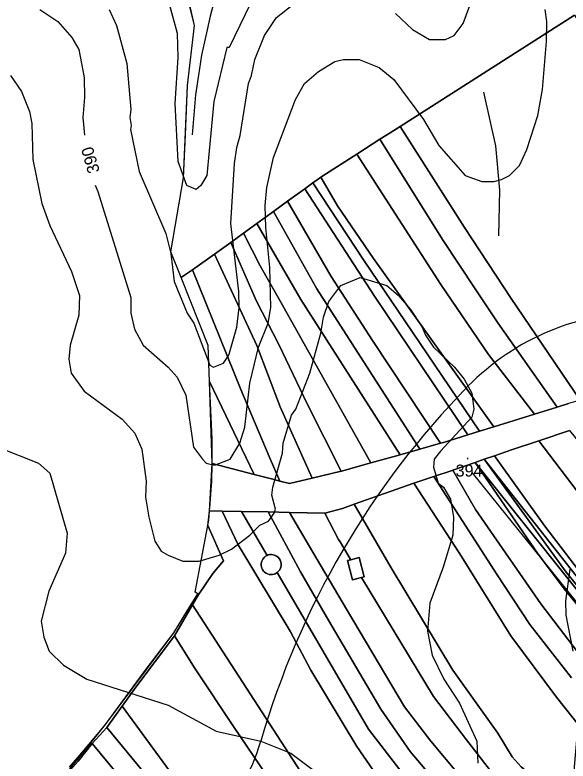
# Model space of a CAD drawing. Extents: x -510989 to -501240, y -1184665 to -1176089.
# Drawn here: x -505829.8 to -505553.2, y -1181843 to -1181469.7 of the extents above; entities that cross this region are included whole.
import ezdxf

# ---------------------------------------------------------------- set-up
doc = ezdxf.new("R2010")
doc.units = 0
for name, color, linetype in [('lesni_pozemek', 7, 'Continuous'), ('NAVRH_interakcni_prvky', 7, 'Continuous'), ('NAVRH_rozvodnice', 7, 'Continuous'), ('orna_puda', 7, 'Continuous'), ('ostatni_plocha_x_jina_plocha', 7, 'Continuous'), ('ostatni_plocha_x_ostatni_komunikace', 7, 'Continuous'), ('ostatni_plocha_x_silnice', 7, 'Continuous'), ('popis', 7, 'Continuous'), ('STAV_vyrazne_udolnice', 7, 'Continuous'), ('trasovani_toku', 7, 'Continuous'), ('trvaly_travni_porost', 7, 'Continuous'), ('vrstevnice_01', 7, 'Continuous'), ('vrstevnice_02', 7, 'Continuous'), ('vrstevnice_04', 7, 'Continuous'), ('vrstevnice_05', 7, 'Continuous')]:
    doc.layers.add(name, color=color, linetype=linetype)

msp = doc.modelspace()

# ---------------------------------------------------------------- linework, layer by layer
at = {"layer": 'lesni_pozemek'}
msp.add_lwpolyline([(-505549.95, -1181469.86), (-505637.13, -1181525.45), (-505642.17, -1181528.66), (-505647.29, -1181531.93), (-505658.89, -1181539.32), (-505676.4, -1181550.49), (-505676.84, -1181550.81), (-505678.71, -1181552.17), (-505680.89, -1181553.76), (-505684.89, -1181556.66), (-505693.47, -1181562.91), (-505700.54, -1181568.06), (-505708.78, -1181574.05), (-505715.54, -1181578.97), (-505721.81, -1181583.53), (-505729.98, -1181589.4), (-505740.99, -1181597.3), (-505744.98, -1181599.97), (-505746.66, -1181601.09), (-505751.84, -1181588.19), (-505745.47, -1181551.2), (-505744.49, -1181529.77), (-505743.54, -1181505.01), (-505739.97, -1181475.01), (-505742.3, -1181465.59)], dxfattribs=at)
at = {"layer": 'NAVRH_interakcni_prvky'}
msp.add_lwpolyline([(-505608.99, -1182282.38), (-505565.31, -1182197.02), (-505541.49, -1182095.78), (-505537.52, -1182014.39), (-505537.52, -1181958.81), (-505551.42, -1181861.54), (-505543.48, -1181770.22), (-505601.05, -1181698.76)], dxfattribs=at)
at = {"layer": 'NAVRH_rozvodnice'}
for centre, radius, start, end in [((-505515.12, -1181741.86), 123.42, 43.4368, 135.5965), ((-505303.11, -1181949.5), 420.17, 135.5965, 163.9032), ((-505797.18, -1181806.92), 94.05, 281.7653, 343.9032)]:
    msp.add_arc(centre, radius, start, end, dxfattribs=at)
at = {"layer": 'orna_puda'}
for points in [[(-505549.95, -1181469.86), (-505499.27, -1181550.32), (-505442.05, -1181628.22), (-505490.78, -1181643.73), (-505545.54, -1181661.83), (-505547.25, -1181662.36), (-505581.76, -1181611.58), (-505605.04, -1181576.13), (-505637.13, -1181525.45)], [(-505637.13, -1181525.45), (-505605.04, -1181576.13), (-505581.76, -1181611.58), (-505547.25, -1181662.36), (-505553.07, -1181664.17), (-505558.73, -1181665.93), (-505588.37, -1181623.74), (-505599.42, -1181607.32), (-505615.95, -1181582), (-505647.29, -1181531.93), (-505642.17, -1181528.66)], [(-505647.29, -1181531.93), (-505615.95, -1181582), (-505599.42, -1181607.32), (-505588.37, -1181623.74), (-505558.73, -1181665.93), (-505570, -1181669.44), (-505593.08, -1181639.52), (-505616.87, -1181604.64), (-505658.89, -1181539.32)], [(-505658.89, -1181539.32), (-505616.87, -1181604.64), (-505593.08, -1181639.52), (-505570, -1181669.44), (-505590.37, -1181675.78), (-505650.52, -1181591.58), (-505668.48, -1181565.17), (-505676.84, -1181550.81), (-505676.4, -1181550.49)], [(-505676.84, -1181550.81), (-505668.48, -1181565.17), (-505650.52, -1181591.58), (-505590.37, -1181675.78), (-505597.47, -1181677.99), (-505630.99, -1181628.34), (-505655.23, -1181592.68), (-505680.89, -1181553.76), (-505678.71, -1181552.17)], [(-505680.89, -1181553.76), (-505655.23, -1181592.68), (-505630.99, -1181628.34), (-505597.47, -1181677.99), (-505603.32, -1181679.81), (-505650.01, -1181610.34), (-505684.89, -1181556.66)], [(-505684.89, -1181556.66), (-505650.01, -1181610.34), (-505603.32, -1181679.81), (-505615.47, -1181683.59), (-505616.97, -1181684.01), (-505651, -1181632.53), (-505671.66, -1181600.64), (-505693.47, -1181562.91)], [(-505693.47, -1181562.91), (-505671.66, -1181600.64), (-505651, -1181632.53), (-505616.97, -1181684.01), (-505627.42, -1181686.96), (-505678.78, -1181606.77), (-505700.54, -1181568.06)], [(-505700.54, -1181568.06), (-505678.78, -1181606.77), (-505627.42, -1181686.96), (-505637.21, -1181689.71), (-505686.9, -1181612.05), (-505708.78, -1181574.05)], [(-505708.78, -1181574.05), (-505686.9, -1181612.05), (-505637.21, -1181689.71), (-505651.88, -1181693.84), (-505697.45, -1181612.17), (-505707.12, -1181595.2), (-505715.54, -1181578.97)], [(-505715.54, -1181578.97), (-505707.12, -1181595.2), (-505697.45, -1181612.17), (-505651.88, -1181693.84), (-505666.49, -1181697.96), (-505666.63, -1181697.99), (-505683.76, -1181664.34), (-505697.88, -1181634.52), (-505708.96, -1181612.84), (-505721.81, -1181583.53)], [(-505721.81, -1181583.53), (-505708.96, -1181612.84), (-505697.88, -1181634.52), (-505683.76, -1181664.34), (-505666.63, -1181697.99), (-505681.24, -1181701.51), (-505697.16, -1181665.75), (-505708.87, -1181635.15), (-505729.98, -1181589.4)], [(-505729.98, -1181589.4), (-505708.87, -1181635.15), (-505697.16, -1181665.75), (-505681.24, -1181701.51), (-505692.49, -1181704.21), (-505697.28, -1181702.95), (-505702.71, -1181690.7), (-505716.82, -1181657.04), (-505740.99, -1181597.3)], [(-505567.93, -1181682.77), (-505552.51, -1181677.59), (-505498.97, -1181743.64), (-505474.97, -1181771.05), (-505460.17, -1181785.84), (-505427.45, -1181814.53), (-505319.25, -1181908.55), (-505293.76, -1181934.91), (-505233.92, -1181995.14), (-505145.97, -1182076.96), (-505126.19, -1182097.18), (-505131.28, -1182105.44), (-505151.3, -1182085.2), (-505248.6, -1181994.46), (-505327.51, -1181915.16), (-505374.61, -1181873.77), (-505471.42, -1181794.36), (-505487.88, -1181779.75), (-505511, -1181753.67), (-505546.09, -1181711.4)], [(-505595.13, -1181692.03), (-505590.07, -1181690.28), (-505564.92, -1181725.42), (-505544.12, -1181752.43), (-505504.67, -1181800.24), (-505483.42, -1181824.61), (-505473.57, -1181836.02), (-505479.2, -1181830.55), (-505503.28, -1181808.61)], [(-505568.45, -1181739.06), (-505599.75, -1181693.62), (-505505.11, -1181812.14), (-505484.81, -1181831.31), (-505476.19, -1181841.29), (-505479.59, -1181848.15), (-505499.98, -1181824.6), (-505526.21, -1181792.13), (-505555.28, -1181756.75)], [(-505645.06, -1181709.14), (-505630.33, -1181704), (-505607.36, -1181739.3), (-505581.79, -1181780.35), (-505558.96, -1181811.1), (-505514.25, -1181867.52), (-505531.74, -1181873.34), (-505525.62, -1181879.39), (-505541.83, -1181883.21), (-505546.41, -1181877.85), (-505568.04, -1181853.19), (-505576.73, -1181845.92), (-505581.16, -1181840.91), (-505588.32, -1181829.06), (-505610.78, -1181797.53), (-505641.63, -1181746.38), (-505660.24, -1181714.54)], [(-505725.57, -1181742.85), (-505730.82, -1181749.23), (-505737.9, -1181759.57), (-505738.32, -1181759.25), (-505739.6, -1181758.57), (-505733.38, -1181725.22)]]:
    msp.add_lwpolyline(points, close=True, dxfattribs=at)
for points in [[(-505544.12, -1181752.43), (-505564.92, -1181725.42), (-505590.07, -1181690.28), (-505581.46, -1181687.31), (-505567.93, -1181682.77), (-505546.09, -1181711.4)], [(-505548.47, -1181788.37), (-505566.88, -1181764.28), (-505599.51, -1181717.13), (-505610.85, -1181697.45), (-505599.75, -1181693.62), (-505568.45, -1181739.06), (-505555.28, -1181756.75), (-505526.21, -1181792.13)], [(-505551.57, -1181801.41), (-505572.34, -1181774.68), (-505588.74, -1181749.81), (-505620.31, -1181700.6), (-505611.22, -1181697.58), (-505610.85, -1181697.45), (-505599.51, -1181717.13), (-505566.88, -1181764.28), (-505548.47, -1181788.37)], [(-505514.25, -1181867.52), (-505558.96, -1181811.1), (-505581.79, -1181780.35), (-505607.36, -1181739.3), (-505630.33, -1181704), (-505625.83, -1181702.44), (-505620.31, -1181700.6), (-505588.74, -1181749.81), (-505572.34, -1181774.68), (-505551.57, -1181801.41)], [(-505507.07, -1181935.7), (-505555.65, -1181891.64), (-505557.45, -1181889.34), (-505561.42, -1181884.84), (-505592.48, -1181847.24), (-505604.08, -1181832.44), (-505620.58, -1181810.68), (-505656.48, -1181751.17), (-505655.16, -1181750.82), (-505657.71, -1181741.15), (-505661.86, -1181742.24), (-505663.3, -1181739.86), (-505667.22, -1181733.35), (-505667.95, -1181732.15), (-505674.84, -1181718.93), (-505666.07, -1181716.62), (-505660.24, -1181714.54), (-505641.63, -1181746.38), (-505610.78, -1181797.53), (-505588.32, -1181829.06), (-505581.16, -1181840.91), (-505576.73, -1181845.92), (-505568.04, -1181853.19), (-505546.41, -1181877.85)], [(-505687.09, -1181848.17), (-505741.01, -1181764.89), (-505737.9, -1181759.57), (-505730.82, -1181749.23), (-505725.57, -1181742.85), (-505733.38, -1181725.22), (-505732.86, -1181722.42), (-505732.49, -1181717.83), (-505726.11, -1181717.95), (-505718.22, -1181734.78), (-505692.16, -1181777.99), (-505681.85, -1181797.48), (-505658.78, -1181835.7), (-505650.7, -1181847.6)], [(-505650.7, -1181847.6), (-505658.78, -1181835.7), (-505681.85, -1181797.48), (-505692.16, -1181777.99), (-505718.22, -1181734.78), (-505726.11, -1181717.95), (-505716.54, -1181718.14), (-505703.72, -1181740.12), (-505704.45, -1181740.55), (-505705.24, -1181741.21), (-505705.91, -1181742.06), (-505706.38, -1181743.05), (-505706.63, -1181744.13), (-505706.63, -1181745.22), (-505706.35, -1181746.41), (-505706.01, -1181747.15), (-505705.49, -1181747.92), (-505704.96, -1181748.44), (-505704.26, -1181748.96), (-505703.46, -1181749.31), (-505702.68, -1181749.58), (-505700.97, -1181749.63), (-505700.23, -1181749.48), (-505699.72, -1181749.27), (-505698.71, -1181748.71), (-505653.09, -1181826.96), (-505637.42, -1181847.45)], [(-505637.42, -1181847.45), (-505653.09, -1181826.96), (-505698.71, -1181748.71), (-505697.95, -1181748), (-505697.42, -1181747.29), (-505696.96, -1181746.42), (-505696.72, -1181745.41), (-505696.68, -1181744.32), (-505696.86, -1181743.28), (-505697.18, -1181742.5), (-505697.7, -1181741.69), (-505698.19, -1181741.05), (-505699.01, -1181740.46), (-505699.66, -1181740.12), (-505700.62, -1181739.79), (-505701.48, -1181739.7), (-505702.37, -1181739.71), (-505703.16, -1181739.89), (-505703.72, -1181740.12), (-505716.54, -1181718.14), (-505703.13, -1181718.39), (-505687.07, -1181748.28), (-505672.88, -1181772.78), (-505646.87, -1181817.03), (-505632.14, -1181838.14), (-505612.92, -1181861.05)], [(-505538.57, -1181942.08), (-505567.25, -1181916.64), (-505584.02, -1181898.83), (-505589.56, -1181892.12), (-505599.18, -1181878.9), (-505612.92, -1181861.05), (-505632.14, -1181838.14), (-505646.87, -1181817.03), (-505672.88, -1181772.78), (-505687.07, -1181748.28), (-505703.13, -1181718.39), (-505692.43, -1181718.6), (-505682.47, -1181735.61), (-505678.65, -1181742.13), (-505664.07, -1181767.03), (-505635.1, -1181815.8), (-505621.88, -1181833.09), (-505607.28, -1181850.35), (-505595.38, -1181861.22), (-505592.27, -1181868.87), (-505578.51, -1181887.2), (-505573.04, -1181894.67), (-505550.18, -1181917.35)], [(-505607.28, -1181850.35), (-505621.88, -1181833.09), (-505635.1, -1181815.8), (-505664.07, -1181767.03), (-505678.65, -1181742.13), (-505682.47, -1181735.61), (-505692.43, -1181718.6), (-505674.84, -1181718.93), (-505667.95, -1181732.15), (-505667.22, -1181733.35), (-505663.3, -1181739.86), (-505661.86, -1181742.24), (-505663.51, -1181742.67), (-505660.96, -1181752.35), (-505656.48, -1181751.17), (-505620.58, -1181810.68), (-505604.08, -1181832.44), (-505592.48, -1181847.24)], [(-505802.44, -1181846.06), (-505795.38, -1181837.73), (-505784.46, -1181824.63), (-505764.61, -1181797.74), (-505750.28, -1181778.84), (-505743.77, -1181768.19), (-505738.32, -1181759.25), (-505737.9, -1181759.57), (-505741.01, -1181764.89), (-505750.08, -1181780.4), (-505769.3, -1181805.97), (-505776.1, -1181815.46), (-505783.89, -1181826.23), (-505791.17, -1181834.24), (-505798.23, -1181842.98), (-505801.99, -1181847.3)], [(-505449.63, -1182114.77), (-505566.1, -1182010.76), (-505636.02, -1181946.35), (-505666.73, -1181903.35), (-505697.28, -1181859.94), (-505720.51, -1181825.65), (-505739.62, -1181796.79), (-505750.08, -1181780.4), (-505741.01, -1181764.89), (-505687.09, -1181848.17), (-505660.49, -1181883.83), (-505634.94, -1181918.67), (-505631.57, -1181922.99), (-505623.96, -1181932.93), (-505584.61, -1181971.35), (-505549.33, -1182005.12)], [(-505548.69, -1182072.33), (-505575.74, -1182046.26), (-505607.3, -1182021.49), (-505628.49, -1182002.74), (-505642.51, -1181989.57), (-505666.31, -1181964.35), (-505679.02, -1181948.82), (-505715.14, -1181898.95), (-505776.1, -1181815.46), (-505769.3, -1181805.97), (-505750.08, -1181780.4), (-505739.62, -1181796.79), (-505720.51, -1181825.65), (-505697.28, -1181859.94), (-505666.73, -1181903.35), (-505636.02, -1181946.35), (-505566.1, -1182010.76), (-505449.63, -1182114.77)], [(-505546.57, -1182087.4), (-505591.18, -1182045.46), (-505630.08, -1182015.76), (-505651.04, -1181995.93), (-505671.69, -1181975.7), (-505675.24, -1181971.59), (-505702.79, -1181935.13), (-505765.81, -1181848.01), (-505783.89, -1181826.23), (-505776.1, -1181815.46), (-505715.14, -1181898.95), (-505679.02, -1181948.82), (-505666.31, -1181964.35), (-505642.51, -1181989.57), (-505628.49, -1182002.74), (-505607.3, -1182021.49), (-505575.74, -1182046.26), (-505548.69, -1182072.33)], [(-505529.84, -1182114.76), (-505588.6, -1182063.62), (-505636.85, -1182023.91), (-505662.46, -1182001.15), (-505683, -1181978.33), (-505695.81, -1181963.06), (-505734.2, -1181911.27), (-505751.18, -1181885.54), (-505769.45, -1181860.32), (-505791.17, -1181834.24), (-505783.89, -1181826.23), (-505765.81, -1181848.01), (-505702.79, -1181935.13), (-505675.24, -1181971.59), (-505671.69, -1181975.7), (-505651.04, -1181995.93), (-505630.08, -1182015.76), (-505591.18, -1182045.46), (-505546.57, -1182087.4)], [(-505528.18, -1182137.53), (-505577.6, -1182094), (-505625.15, -1182052.03), (-505645.72, -1182036.13), (-505670.84, -1182012.86), (-505693.22, -1181990.05), (-505713.98, -1181965.62), (-505749.67, -1181918.15), (-505760.65, -1181899.98), (-505801.99, -1181847.3), (-505798.23, -1181842.98), (-505791.17, -1181834.24), (-505769.45, -1181860.32), (-505751.18, -1181885.54), (-505734.2, -1181911.27), (-505695.81, -1181963.06), (-505683, -1181978.33), (-505662.46, -1182001.15), (-505636.85, -1182023.91), (-505588.6, -1182063.62), (-505529.84, -1182114.76)]]:
    msp.add_lwpolyline(points, dxfattribs=at)
at = {"layer": 'ostatni_plocha_x_jina_plocha'}
for points in [[(-505702.37, -1181739.71), (-505701.48, -1181739.7), (-505700.62, -1181739.79), (-505699.66, -1181740.12), (-505699.01, -1181740.46), (-505698.19, -1181741.05), (-505697.7, -1181741.69), (-505697.18, -1181742.5), (-505696.86, -1181743.28), (-505696.68, -1181744.32), (-505696.72, -1181745.41), (-505696.96, -1181746.42), (-505697.42, -1181747.29), (-505697.95, -1181748), (-505698.71, -1181748.71), (-505699.72, -1181749.27), (-505700.23, -1181749.48), (-505700.97, -1181749.63), (-505702.68, -1181749.58), (-505703.46, -1181749.31), (-505704.26, -1181748.96), (-505704.96, -1181748.44), (-505705.49, -1181747.92), (-505706.01, -1181747.15), (-505706.35, -1181746.41), (-505706.63, -1181745.22), (-505706.63, -1181744.13), (-505706.38, -1181743.05), (-505705.91, -1181742.06), (-505705.24, -1181741.21), (-505704.45, -1181740.55), (-505703.72, -1181740.12), (-505703.16, -1181739.89)], [(-505661.86, -1181742.24), (-505657.71, -1181741.15), (-505655.16, -1181750.82), (-505656.48, -1181751.17), (-505660.96, -1181752.35), (-505663.51, -1181742.67)]]:
    msp.add_lwpolyline(points, close=True, dxfattribs=at)
at = {"layer": 'ostatni_plocha_x_ostatni_komunikace'}
for points in [[(-505599.75, -1181693.62), (-505595.13, -1181692.03), (-505554.15, -1181748.53), (-505518.11, -1181792.77), (-505505.49, -1181807.38), (-505484.81, -1181831.31), (-505505.11, -1181812.14)], [(-505554.15, -1181748.53), (-505595.13, -1181692.03), (-505503.28, -1181808.61), (-505479.2, -1181830.55), (-505473.57, -1181836.02), (-505475.57, -1181840.04), (-505484.81, -1181831.31), (-505505.49, -1181807.38), (-505518.11, -1181792.77)]]:
    msp.add_lwpolyline(points, close=True, dxfattribs=at)
at = {"layer": 'ostatni_plocha_x_silnice'}
msp.add_lwpolyline([(-505552.51, -1181677.59), (-505567.93, -1181682.77), (-505581.46, -1181687.31), (-505590.07, -1181690.28), (-505595.13, -1181692.03), (-505599.75, -1181693.62), (-505610.85, -1181697.45), (-505611.22, -1181697.58), (-505620.31, -1181700.6), (-505625.83, -1181702.44), (-505630.33, -1181704), (-505645.06, -1181709.14), (-505660.24, -1181714.54), (-505666.07, -1181716.62), (-505674.84, -1181718.93), (-505692.43, -1181718.6), (-505703.13, -1181718.39), (-505716.54, -1181718.14), (-505726.11, -1181717.95), (-505732.49, -1181717.83), (-505732.21, -1181714.38), (-505731.62, -1181707.13), (-505731.31, -1181703.33), (-505731.24, -1181694.06), (-505710.23, -1181699.56), (-505701.54, -1181701.84), (-505697.28, -1181702.95), (-505692.49, -1181704.21), (-505681.24, -1181701.51), (-505666.63, -1181697.99), (-505666.49, -1181697.96), (-505651.88, -1181693.84), (-505637.21, -1181689.71), (-505627.42, -1181686.96), (-505616.97, -1181684.01), (-505615.47, -1181683.59), (-505603.32, -1181679.81), (-505597.47, -1181677.99), (-505590.37, -1181675.78), (-505570, -1181669.44), (-505558.73, -1181665.93), (-505553.07, -1181664.17)], dxfattribs=at)
at = {"layer": 'popis'}
msp.add_lwpolyline([(-505825.06, -1181875.34), (-505784.46, -1181824.63), (-505750.28, -1181778.84), (-505738.32, -1181759.25), (-505739.6, -1181758.57), (-505733.38, -1181725.22), (-505732.49, -1181717.83), (-505731.24, -1181694.06), (-505732.44, -1181653.08), (-505733.24, -1181635.17), (-505746.66, -1181601.09), (-505751.84, -1181588.19), (-505745.47, -1181551.2), (-505743.54, -1181505.01), (-505739.97, -1181475.01), (-505744.32, -1181455.85)], dxfattribs=at)
at = {"layer": 'STAV_vyrazne_udolnice'}
msp.add_lwpolyline([(-505595.6, -1181508.3), (-505589.57, -1181535.22), (-505587.56, -1181557.32), (-505587.96, -1181580.21)], dxfattribs=at)
at = {"layer": 'trasovani_toku'}
for p, q in [((-505729.63, -1181460.71), (-505732.14, -1181470.39)), ((-505732.14, -1181470.39), (-505734.38, -1181480.13)), ((-505734.38, -1181480.13), (-505736.46, -1181489.91)), ((-505736.46, -1181489.91), (-505737.95, -1181499.8)), ((-505737.95, -1181499.8), (-505739.45, -1181509.69)), ((-505739.45, -1181509.69), (-505740.27, -1181519.65)), ((-505740.27, -1181519.65), (-505741.1, -1181529.62))]:
    msp.add_line(p, q, dxfattribs=at)
at = {"layer": 'trvaly_travni_porost'}
for points in [[(-505740.99, -1181597.3), (-505716.82, -1181657.04), (-505702.71, -1181690.7), (-505697.28, -1181702.95), (-505701.54, -1181701.84), (-505710.23, -1181699.56), (-505732.44, -1181653.08), (-505733.24, -1181635.17), (-505746.66, -1181601.09), (-505744.98, -1181599.97)], [(-505731.14, -1181682.01), (-505732.44, -1181653.08), (-505710.23, -1181699.56), (-505731.24, -1181694.06)]]:
    msp.add_lwpolyline(points, close=True, dxfattribs=at)
at = {"layer": 'vrstevnice_01'}
for points in [[(-505712, -1181464), (-505722.69, -1181486), (-505723.81, -1181486), (-505730.41, -1181513), (-505733.81, -1181550), (-505736.91, -1181555), (-505739.09, -1181557), (-505743.91, -1181555), (-505748.19, -1181543), (-505749.59, -1181514), (-505748.09, -1181491), (-505748.5, -1181479), (-505752.41, -1181465)], [(-505817.41, -1181467), (-505808.31, -1181473), (-505801.31, -1181481), (-505797.91, -1181487), (-505795.19, -1181501), (-505795, -1181511), (-505795.91, -1181521), (-505795.07, -1181529.91)], [(-505789.71, -1181554.87), (-505788.41, -1181558), (-505771.81, -1181611), (-505771.81, -1181619), (-505770, -1181627), (-505765.59, -1181635), (-505753.19, -1181646), (-505748.69, -1181651), (-505744.41, -1181660), (-505740.5, -1181686), (-505736, -1181692), (-505734.09, -1181694), (-505730.09, -1181695), (-505722.19, -1181692), (-505717.31, -1181684), (-505714.81, -1181676), (-505712.41, -1181654), (-505708, -1181636), (-505703.19, -1181624), (-505701.81, -1181616), (-505702.31, -1181596), (-505704.41, -1181576), (-505704.69, -1181565), (-505703.91, -1181556), (-505700.5, -1181541), (-505689.59, -1181512), (-505685, -1181504), (-505678, -1181498), (-505669.81, -1181493), (-505665.59, -1181492), (-505657.69, -1181492), (-505647.69, -1181496), (-505640.41, -1181502), (-505625.5, -1181522), (-505617.91, -1181535), (-505604.69, -1181550), (-505596.41, -1181553), (-505590.41, -1181553), (-505586.5, -1181552), (-505582.5, -1181550), (-505577.59, -1181545), (-505573.81, -1181537), (-505568.31, -1181520), (-505566.09, -1181507), (-505564, -1181483), (-505563.91, -1181473), (-505564.69, -1181467)], [(-505838.31, -1181686), (-505818, -1181694), (-505812.31, -1181699), (-505803.69, -1181729), (-505804.5, -1181739), (-505812.81, -1181758), (-505816.59, -1181773), (-505815.31, -1181781), (-505812.59, -1181788), (-505805.5, -1181795), (-505793.81, -1181802), (-505753.19, -1181815), (-505729.19, -1181828), (-505706.81, -1181833), (-505691.81, -1181839), (-505679.81, -1181848)], [(-505552.31, -1181747), (-505554.5, -1181763), (-505554.31, -1181770), (-505550.81, -1181788)]]:
    msp.add_lwpolyline(points, dxfattribs=at)
at = {"layer": 'vrstevnice_02'}
for points in [[(-505782.59, -1181467), (-505779, -1181475), (-505773.81, -1181494), (-505771.91, -1181517), (-505772.31, -1181521), (-505771.59, -1181525), (-505772, -1181527), (-505767.69, -1181548), (-505754.41, -1181579), (-505751.81, -1181589), (-505750.09, -1181603), (-505743.59, -1181619), (-505740.31, -1181624), (-505732.41, -1181645), (-505730.5, -1181646), (-505725.5, -1181644), (-505722.81, -1181640), (-505718.81, -1181626), (-505717.69, -1181616), (-505717.81, -1181608), (-505721.81, -1181574), (-505720.09, -1181544), (-505718.91, -1181536), (-505717.19, -1181530), (-505713.09, -1181504), (-505711.5, -1181500), (-505709.81, -1181492), (-505705, -1181480), (-505699.09, -1181471), (-505688.81, -1181463)], [(-505639.5, -1181469), (-505631.09, -1181477), (-505622.59, -1181482), (-505618.59, -1181482), (-505614.5, -1181482), (-505610.19, -1181480), (-505605.69, -1181474), (-505602.31, -1181465)], [(-505832, -1181500), (-505826.5, -1181508), (-505822.5, -1181518), (-505821.31, -1181524), (-505820.81, -1181542), (-505816.31, -1181564), (-505812.31, -1181575), (-505801.5, -1181598), (-505797.5, -1181610), (-505797.81, -1181620), (-505802.19, -1181635), (-505802.81, -1181642), (-505801.59, -1181649), (-505795.09, -1181658), (-505776.09, -1181672), (-505769.91, -1181679), (-505766.31, -1181687), (-505764.09, -1181703), (-505764.5, -1181711), (-505762.91, -1181721), (-505759.81, -1181733), (-505756.69, -1181738), (-505753.19, -1181740), (-505745.81, -1181743), (-505737.59, -1181743), (-505727.69, -1181740), (-505721.5, -1181737), (-505712.41, -1181730), (-505707.31, -1181725), (-505703.09, -1181723), (-505700.19, -1181719), (-505699.59, -1181717), (-505701.31, -1181710), (-505700.91, -1181706), (-505696.09, -1181689), (-505695.69, -1181684), (-505691.59, -1181670), (-505689.41, -1181667), (-505682.31, -1181649), (-505676.91, -1181629), (-505675.5, -1181621), (-505672.81, -1181613), (-505666.91, -1181605), (-505657.19, -1181601), (-505643.91, -1181605), (-505638, -1181610), (-505632, -1181617), (-505626.19, -1181626), (-505624.5, -1181630), (-505620.59, -1181636), (-505610.09, -1181646), (-505605.19, -1181652), (-505601.41, -1181659), (-505600.31, -1181667), (-505601.31, -1181671), (-505617, -1181688), (-505620.19, -1181692), (-505620.59, -1181696), (-505618.19, -1181704), (-505615.5, -1181706), (-505612.09, -1181712), (-505610.5, -1181721), (-505610.81, -1181730), (-505615.69, -1181746), (-505622.31, -1181764), (-505623.59, -1181778), (-505621.19, -1181790), (-505615.41, -1181802), (-505607.59, -1181814), (-505598.81, -1181833), (-505598.31, -1181844)]]:
    msp.add_lwpolyline(points, dxfattribs=at)

# ---------------------------------------------------------------- texts
at = {"layer": 'vrstevnice_04'}
msp.add_text('390', height=6, rotation=106.186, dxfattribs=at).set_placement((-505787.28, -1181547.98))
at = {"layer": 'vrstevnice_05'}
for s, p in [('.', (-505604.58, -1181692.07)), ('394', (-505609.43, -1181700.67))]:
    msp.add_text(s, height=6, dxfattribs=at).set_placement(p)

doc.saveas('drawing.dxf')
